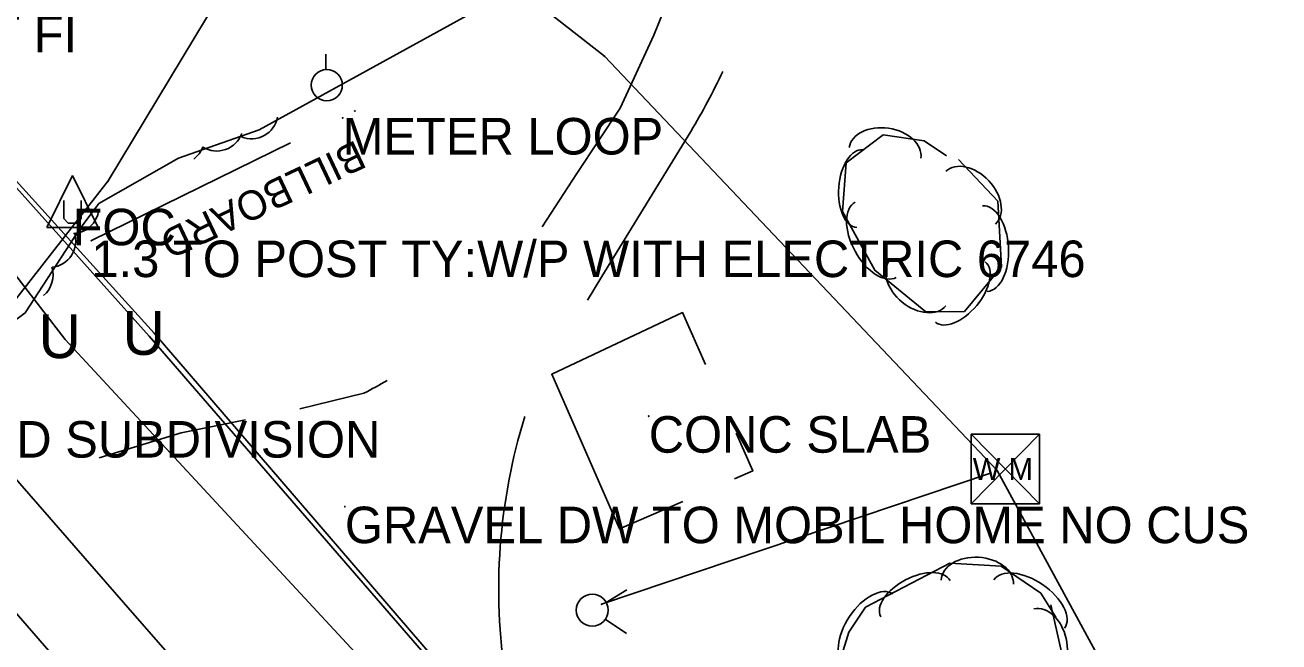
# Model space of a CAD drawing. Extents: x 954793 to 988390, y 1867850 to 1924428.
# Drawn here: x 966179.6 to 966351.1, y 1897994.2 to 1898078.6 of the extents above; entities that cross this region are included whole.
import ezdxf

# ---------------------------------------------------------------- set-up
doc = ezdxf.new("R2010")
doc.units = 0
for name, color, linetype in [('Default', 7, 'Continuous'), ('S_DRIVEWAY', 7, 'Continuous'), ('S_EDGE_CONCRETE', 7, 'Continuous'), ('S_EDGE_PAVEMENT', 7, 'Continuous'), ('S_FIBER_OPTIC_CABLE', 7, 'Continuous'), ('S_MISC_STRUCTURES_ANNOT', 7, 'Continuous'), ('S_MSC_PT_SYM', 7, 'Continuous'), ('S_PAVEMENT_CROWN', 7, 'Continuous'), ('S_SIDE_DRAIN_ANNOT', 7, 'Continuous'), ('S_SIGN', 7, 'Continuous'), ('S_SIGN_ANNOT', 7, 'Continuous'), ('S_SURVEY_TEXT_ANNOT', 7, 'Continuous'), ('S_TREE', 7, 'Continuous'), ('S_UNDERGROUND_CABLE', 7, 'Continuous'), ('S_UTILITY_POLE', 7, 'Continuous'), ('S_UTILITY_POLE_ANNOT', 7, 'Continuous'), ('S_UTL_PT_SYM', 7, 'Continuous'), ('S_WATER_UTILITIES', 7, 'Continuous')]:
    doc.layers.add(name, color=color, linetype=linetype)

msp = doc.modelspace()

# ---------------------------------------------------------------- linework, layer by layer
at = {"layer": 'S_DRIVEWAY'}
for points in [[(966288.37, 1898182.82), (966281.68, 1898145.57), (966277.05, 1898115.87), (966274.87, 1898105.32), (966271.76, 1898094.59), (966269.6, 1898087.12), (966265.6, 1898077.2), (966261, 1898067.2), (966255.04, 1898058.25), (966250.33, 1898050.95)], [(966256.51, 1898040.94), (966258.48, 1898044.18), (966270.65, 1898064)], [(966225.92, 1898028.2), (966217.17, 1898026.07)], [(966209.76, 1898024.57), (966200.94, 1898022.81), (966189.74, 1898019.37)]]:
    msp.add_lwpolyline(points, dxfattribs=at)
for centre, major_axis, ratio, start_param, end_param in [((966190.64, 1898111.58), (48.6, 82.71), 0.9703, 4.707252, 4.804275), ((966197.91, 1898083.65), (42.56, 46.1), 0.988858, 4.35858, 4.416425), ((966324.49, 1898001.33), (7.1, -79.88), 0.998976, 4.323748, 4.776764)]:
    msp.add_ellipse(centre, major_axis=major_axis, ratio=ratio, start_param=start_param, end_param=end_param, dxfattribs=at)
at = {"layer": 'S_EDGE_CONCRETE'}
for points in [[(966272.67, 1898032.15), (966269.53, 1898039.24), (966251.64, 1898030.81), (966260.9, 1898009.65), (966269.54, 1898013.41)], [(966276.64, 1898016.5), (966279.12, 1898017.58), (966276.84, 1898022.74)]]:
    msp.add_lwpolyline(points, dxfattribs=at)
at = {"layer": 'S_EDGE_PAVEMENT'}
msp.add_lwpolyline([(966265.05, 1897917.41), (966251.37, 1897933), (966237.77, 1897948.52), (966224.16, 1897964.05), (966208.61, 1897981.8), (966193.05, 1897999.56), (966178.87, 1898015.87), (966164.68, 1898032.17), (966151.2, 1898047.7), (966141.65, 1898058.71)], dxfattribs=at)
at = {"layer": 'S_FIBER_OPTIC_CABLE'}
for p, q in [((966197.27, 1898036.41), (966159.92, 1898077.6)), ((966258.99, 1897964.73), (966197.27, 1898036.41))]:
    msp.add_line(p, q, dxfattribs=at)
at = {"layer": 'S_MSC_PT_SYM'}
for points in [[(966223.04, 1898065.86), (966223.04, 1898065.91), (966223.04, 1898065.86), (966222.99, 1898065.86), (966223.04, 1898065.86), (966223.04, 1898065.81), (966223.04, 1898065.86), (966223.09, 1898065.86)], [(966224.7, 1898066.83), (966224.7, 1898066.88), (966224.7, 1898066.83), (966224.65, 1898066.83), (966224.7, 1898066.83), (966224.7, 1898066.78), (966224.7, 1898066.83), (966224.75, 1898066.83)], [(966188.67, 1898049.09), (966188.67, 1898049.14), (966188.67, 1898049.09), (966188.62, 1898049.09), (966188.67, 1898049.09), (966188.67, 1898049.04), (966188.67, 1898049.09), (966188.72, 1898049.09)], [(966264.9, 1898025.07), (966264.9, 1898025.12), (966264.9, 1898025.07), (966264.85, 1898025.07), (966264.9, 1898025.07), (966264.9, 1898025.02), (966264.9, 1898025.07), (966264.95, 1898025.07)], [(966223.34, 1898012.69), (966223.34, 1898012.74), (966223.34, 1898012.69), (966223.29, 1898012.69), (966223.34, 1898012.69), (966223.34, 1898012.64), (966223.34, 1898012.69), (966223.39, 1898012.69)]]:
    msp.add_lwpolyline(points, dxfattribs=at)
at = {"layer": 'S_PAVEMENT_CROWN'}
msp.add_lwpolyline([(966327.65, 1897827.67), (966313.88, 1897843.35), (966300.1, 1897859.03), (966285.36, 1897875.84), (966270.62, 1897892.65), (966256.27, 1897909.02), (966241.93, 1897925.38), (966228.28, 1897941.01), (966214.62, 1897956.65), (966199.33, 1897974.13), (966184.03, 1897991.61), (966169.77, 1898008.02)], dxfattribs=at)
at = {"layer": 'S_SIGN'}
msp.add_line((966188.67, 1898049.09), (966215.88, 1898062.48), dxfattribs=at)
at = {"layer": 'S_TREE'}
for points in [[(966273.49, 1898101.21), (966270.62, 1898095.96), (966264.32, 1898092.75), (966255.14, 1898088.21), (966211.6, 1898064.22), (966200.58, 1898060.35), (966189.69, 1898054.16), (966187, 1898050.56), (966179.63, 1898039.2), (966173.32, 1898034.55), (966169.39, 1898033.24), (966165.04, 1898038.87), (966161.13, 1898042.79), (966153.15, 1898051.77)], [(966307.26, 1898060.2), (966312.63, 1898054.49), (966313.14, 1898045.51), (966308.08, 1898039.39), (966302.78, 1898039.36), (966295.8, 1898045.02), (966291.41, 1898053.08), (966291.91, 1898059.71), (966296.98, 1898063.53), (966302.55, 1898062.71), (966305.61, 1898060.67)], [(966319.9, 1897999.25), (966327.57, 1897965.38), (966332.11, 1897948.56), (966334.43, 1897937.57), (966332.87, 1897925.87), (966325.28, 1897919.34), (966309.79, 1897921.12), (966300.85, 1897928.63), (966291.69, 1897942.34), (966288.74, 1897957.16), (966287.77, 1897973.15), (966289.98, 1897988.15), (966292.25, 1897995.52), (966294.55, 1897998.96), (966306.08, 1898004.97), (966313.11, 1898004.57), (966318.51, 1898000.87), (966320.58, 1897997.56)]]:
    msp.add_lwpolyline(points, dxfattribs=at)
for centre, start, end in [((966210.55, 1898066.64), 248.0563, 349.6532), ((966205.82, 1898064.98), 238.5669, 340.1638), ((966200.48, 1898063.14), 306.7683, 340.1638), ((966186.05, 1898053.68), 272.4346, 353.1737), ((966182.89, 1898049.05), 276.2129, 17.8098), ((966179.78, 1898044.33), 310.3356, 17.8098)]:
    msp.add_arc(centre, 3.64, start, end, dxfattribs=at)
for centre, major_axis, ratio in [((966297.21, 1898061.09), (-4.9, 0.72), 0.685311), ((966293.77, 1898056.19), (-0.41, -5.33), 0.540699), ((966308.92, 1898054.95), (-3.4, 3.61), 0.685311), ((966295.94, 1898049.19), (2.81, -5.15), 0.55008), ((966310.87, 1898048), (-0.33, 5.86), 0.55008), ((966301.7, 1898043.3), (3.85, -3.12), 0.685311), ((966307.52, 1898042.05), (3.41, 4.12), 0.540699), ((966309.82, 1898002.37), (-4.95, 0.28), 0.685311), ((966301.36, 1898000.11), (-4.74, -2.47), 0.540699), ((966316.94, 1897999.37), (-4.84, 3.31), 0.55008), ((966295.04, 1897995.87), (-3.26, -4.88), 0.55008), ((966318.67, 1897993.89), (-1.09, 4.83), 0.685311)]:
    msp.add_ellipse(centre, major_axis=major_axis, ratio=ratio, start_param=3.141593, end_param=6.283185, dxfattribs=at)
at = {"layer": 'S_UNDERGROUND_CABLE'}
for p, q in [((966196.56, 1898036), (966159.66, 1898077.25)), ((966185.07, 1898035.55), (966155.17, 1898074.39)), ((966186.09, 1898057.98), (966182.57, 1898050.88)), ((966186.09, 1898057.98), (966189.58, 1898050.88)), ((966184.89, 1898052.12), (966184.89, 1898054.57)), ((966187.25, 1898054.57), (966187.25, 1898052.12)), ((966185.51, 1898051.47), (966184.89, 1898052.12)), ((966187.25, 1898052.12), (966186.71, 1898051.47)), ((966182.57, 1898050.88), (966189.58, 1898050.88)), ((966186.71, 1898051.47), (966185.51, 1898051.47)), ((966261.13, 1897953.54), (966185.07, 1898035.55)), ((966258.67, 1897964.36), (966196.56, 1898036))]:
    msp.add_line(p, q, dxfattribs=at)
at = {"layer": 'S_UTILITY_POLE'}
msp.add_line((966220.74, 1898072.49), (966220.74, 1898074.6), dxfattribs=at)
msp.add_circle((966220.86, 1898070.35), 2.13, dxfattribs=at)
at = {"layer": 'S_UTL_PT_SYM'}
for points in [[(966258.84, 1898074.29), (966258.84, 1898074.34), (966258.84, 1898074.29), (966258.79, 1898074.29), (966258.84, 1898074.29), (966258.84, 1898074.24), (966258.84, 1898074.29), (966258.89, 1898074.29)], [(966190.97, 1898057.26), (966190.97, 1898057.31), (966190.97, 1898057.26), (966190.92, 1898057.26), (966190.97, 1898057.26), (966190.97, 1898057.21), (966190.97, 1898057.26), (966191.02, 1898057.26)], [(966197.27, 1898036.41), (966197.27, 1898036.46), (966197.27, 1898036.41), (966197.22, 1898036.41), (966197.27, 1898036.41), (966197.27, 1898036.36), (966197.27, 1898036.41), (966197.32, 1898036.41)], [(966312.55, 1898017.63), (966312.55, 1898017.68), (966312.55, 1898017.63), (966312.5, 1898017.63), (966312.55, 1898017.63), (966312.55, 1898017.58), (966312.55, 1898017.63), (966312.6, 1898017.63)], [(966311.66, 1898017.29), (966311.66, 1898017.34), (966311.66, 1898017.29), (966311.61, 1898017.29), (966311.66, 1898017.29), (966311.66, 1898017.24), (966311.66, 1898017.29), (966311.71, 1898017.29)], [(966258.45, 1897999.34), (966258.45, 1897999.39), (966258.45, 1897999.34), (966258.4, 1897999.34), (966258.45, 1897999.34), (966258.45, 1897999.29), (966258.45, 1897999.34), (966258.5, 1897999.34)]]:
    msp.add_lwpolyline(points, dxfattribs=at)
at = {"layer": 'S_WATER_UTILITIES'}
for p, q in [((966219.37, 1898104.38), (966190.97, 1898057.26)), ((966258.84, 1898074.29), (966219.85, 1898104.9)), ((966312.55, 1898017.63), (966258.84, 1898074.29)), ((966190.97, 1898057.26), (966172.62, 1898033.76)), ((966309, 1898022.59), (966318.34, 1898022.59)), ((966309, 1898022.59), (966309, 1898013.09)), ((966309, 1898022.59), (966318.34, 1898013.09)), ((966318.34, 1898022.59), (966309, 1898013.09)), ((966318.34, 1898022.59), (966318.34, 1898013.09)), ((966351.09, 1897946.65), (966312.55, 1898017.63)), ((966311.66, 1898017.29), (966258.45, 1897999.34)), ((966309, 1898013.09), (966318.34, 1898013.09)), ((966259.08, 1897999.59), (966261.9, 1898001.32)), ((966258.95, 1897997.28), (966261.86, 1897995.35))]:
    msp.add_line(p, q, dxfattribs=at)
msp.add_circle((966257.17, 1897998.53), 2.18, dxfattribs=at)

# ---------------------------------------------------------------- texts
at = {"layer": 'Default'}
for p in [(966181.44, 1898033.01), (966192.93, 1898033.45)]:
    msp.add_text('U', height=6, rotation=360, dxfattribs=at).set_placement(p)
at = {"layer": 'S_MISC_STRUCTURES_ANNOT'}
msp.add_text('METER LOOP', height=5, dxfattribs=at).set_placement((966223.04, 1898060.86))
at = {"layer": 'S_SIDE_DRAIN_ANNOT'}
msp.add_text('DI:18" TY:CMP CN:100 PERCENT FI', height=5, dxfattribs=at).set_placement((966075.11, 1898074.84))
at = {"layer": 'S_SIGN_ANNOT'}
msp.add_text('BILLBOARD', height=4, rotation=205.332, dxfattribs=at).set_placement((966224.85, 1898062.89))
for s, p in [('1.3 TO POST TY:W/P WITH ELECTRIC 6746', (966188.67, 1898044.09)), ('0 TO POST TY:P/M OAK WOOD SUBDIVISION', (966084.79, 1898019.4))]:
    msp.add_text(s, height=5, dxfattribs=at).set_placement(p)
at = {"layer": 'S_SURVEY_TEXT_ANNOT'}
for s, p in [('CONC SLAB', (966264.9, 1898020.07)), ('GRAVEL DW TO MOBIL HOME NO CUS', (966223.34, 1898007.69))]:
    msp.add_text(s, height=5, dxfattribs=at).set_placement(p)
at = {"layer": 'S_UTILITY_POLE_ANNOT'}
msp.add_text('FOC', height=5, dxfattribs=at).set_placement((966186.09, 1898048.44))
at = {"layer": 'S_WATER_UTILITIES'}
msp.add_text('W M', height=3, rotation=360, dxfattribs=at).set_placement((966309.21, 1898016.35))

doc.saveas('drawing.dxf')
